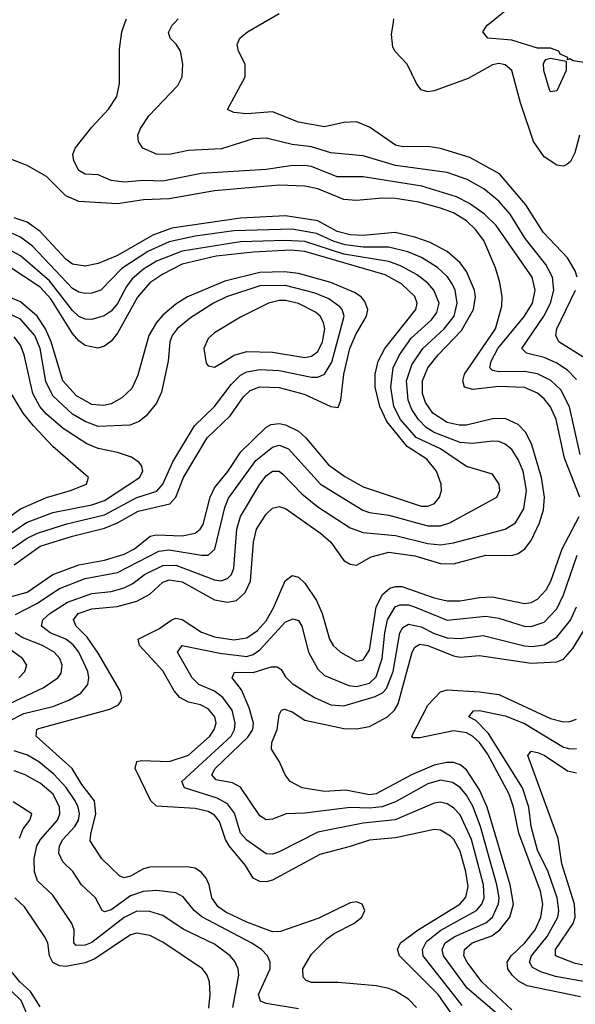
# Model space of a CAD drawing. Header units: inches. Extents: x 990535 to 1117859, y 769386 to 892122.
# Tile 501 of 656: x 1076087 to 1077807, y 816960 to 820007. Entities that reach past the tile are written whole.
import ezdxf

# ---------------------------------------------------------------- set-up
doc = ezdxf.new("R2010")
doc.units = ezdxf.units.IN
doc.header["$MEASUREMENT"] = 0
doc.layers.add('B0871', color=7, linetype='Continuous')
doc.layers.add('B0872', color=7, linetype='Continuous')

msp = doc.modelspace()

# ---------------------------------------------------------------- linework, layer by layer
at = {"layer": 'B0871', "color": 5}
for points, elevation in [([(1077822, 818662), (1077788.9, 818808.9), (1077761.8, 818861.8), (1077731, 818891), (1077690, 818910.8), (1077650, 818918), (1077570, 818917.4), (1077550, 818921.2), (1077541.8, 818930), (1077546.3, 818950), (1077567.3, 818990), (1077650, 819089.7), (1077674.6, 819130), (1077683, 819170), (1077673.5, 819210), (1077561.8, 819370), (1077525.6, 819405.6), (1077478.9, 819438.9), (1077438.6, 819458.6), (1077331.9, 819491.9), (1077150, 819520.7), (1077070, 819520.7), (1076990, 819552.7), (1076970, 819556.2), (1076925.1, 819554.9), (1076850, 819543.7), (1076648.8, 819531.2), (1076530, 819507.4), (1076470, 819509.3), (1076410, 819504.3), (1076370, 819509.9), (1076330, 819527), (1076290, 819529.2), (1076270, 819540.8), (1076254.5, 819570), (1076252, 819590), (1076259.1, 819610), (1076310, 819675), (1076361.4, 819730), (1076388.2, 819770), (1076395.5, 819810), (1076396.4, 819916.4), (1076403.2, 819970), (1076413.7, 820000)], 2860), ([(1077810, 818893.3), (1077782.3, 818922.3), (1077750, 818943.8), (1077710, 818962), (1077655.6, 818975.6), (1077641.6, 818990), (1077709.7, 819090), (1077730.2, 819130), (1077740.4, 819170), (1077736.3, 819210), (1077715.3, 819250), (1077651.3, 819330), (1077605.5, 819405.5), (1077570, 819445.6), (1077523.8, 819483.8), (1077472.4, 819512.4), (1077410, 819534.2), (1077250, 819556.4), (1077150, 819586.4), (1077050, 819595.6), (1076990, 819613.3), (1076930, 819620.6), (1076850, 819640.9), (1076810, 819638.2), (1076712.1, 819607.9), (1076610, 819602.6), (1076550, 819590.5), (1076510, 819591.3), (1076468.4, 819610), (1076454.5, 819630), (1076452.9, 819650), (1076460.7, 819670), (1076486.6, 819710), (1076576.1, 819803.9), (1076589.8, 819830), (1076591.8, 819870), (1076584.5, 819910), (1076571.7, 819931.7), (1076552.6, 819950), (1076548, 819968), (1076558.7, 819990), (1076568, 820000)], 2840), ([(1077812.1, 819210), (1077806.2, 819230), (1077782.4, 819270), (1077707.7, 819350), (1077653.8, 819433.8), (1077572.3, 819530), (1077480.8, 819580.8), (1077390, 819609.1), (1077350, 819615.2), (1077273.3, 819613.3), (1077250, 819618.7), (1077170, 819675.1), (1077130, 819691.3), (1077090, 819689.4), (1077030, 819676), (1076950, 819690.4), (1076870, 819721.7), (1076790, 819715.9), (1076750, 819720.3), (1076729.8, 819729.8), (1076785, 819830), (1076784.8, 819870), (1076764.7, 819910), (1076759.7, 819930), (1076768, 819950), (1076792.2, 819970), (1076843.9, 820000)], 2820), ([(1077819.8, 819650), (1077805.1, 819594.9), (1077791.6, 819568.4), (1077780.7, 819559.3), (1077770, 819553.7), (1077750, 819557.2), (1077710, 819583.2), (1077677.7, 819630), (1077637.1, 819750), (1077610.5, 819850), (1077590, 819868), (1077570, 819871.4), (1077550, 819867.1), (1077475, 819825), (1077370, 819786.6), (1077350, 819783.8), (1077329.8, 819790), (1077315.3, 819810), (1077286.6, 819870), (1077249, 819909), (1077242.2, 819922.2), (1077238.3, 819961.7), (1077243.7, 820000)], 2780), ([(1077835.1, 819875.1), (1077800.4, 819880.4), (1077790, 819886), (1077783.1, 819883.1), (1077784, 819890), (1077760.1, 819900.1), (1077755.6, 819910), (1077730, 819918.7), (1077690, 819919.1), (1077610, 819944.1), (1077536.2, 819950), (1077520.3, 819970), (1077534.4, 819990), (1077546.7, 820000)], 2760), ([(1077820.5, 818530), (1077772.9, 818650), (1077747.6, 818770), (1077729.6, 818809.6), (1077710, 818834.1), (1077690, 818851.2), (1077649.1, 818869.1), (1077570, 818872.1), (1077490, 818862.8), (1077463.9, 818870), (1077458.7, 818890), (1077463.9, 818910), (1077559.7, 819050), (1077579.4, 819120.6), (1077580.8, 819150), (1077573.7, 819193.7), (1077559.4, 819239.4), (1077523.4, 819323.4), (1077498, 819358), (1077470, 819384.6), (1077430, 819409.4), (1077390, 819423.7), (1077322.3, 819442.3), (1077250, 819454.1), (1077210, 819455.3), (1077130, 819447.5), (1077090, 819450.7), (1077010, 819483.4), (1076970, 819492.5), (1076890, 819494.8), (1076690, 819477.2), (1076550, 819452.8), (1076470, 819449.6), (1076390, 819436.9), (1076270, 819444.9), (1076230, 819461.7), (1076170, 819521.6), (1076110, 819555.8), (1076013.2, 819593.2)], 2880), ([(1077315.6, 816950), (1077290, 816975.4), (1077250, 817000.5), (1077230, 817009.3), (1077190, 817017), (1077072.7, 817027.3), (1076990, 817027.5), (1076973.5, 817033.5), (1076964.3, 817044.3), (1076963.7, 817070), (1076990, 817114.8), (1077037.3, 817162.7), (1077060.5, 817179.5), (1077121.1, 817210), (1077146.2, 817230), (1077155.6, 817250), (1077147.3, 817270), (1077130, 817276.8), (1077110, 817274.1), (1077013, 817227), (1076894.7, 817185.3), (1076870, 817184.4), (1076790, 817214.5), (1076725.4, 817245.4), (1076701.7, 817261.7), (1076681.8, 817290), (1076673.5, 817330), (1076664.2, 817350), (1076650, 817367.5), (1076630, 817381.1), (1076605.9, 817385.9), (1076490, 817384.7), (1076470, 817379), (1076430, 817356.8), (1076410, 817351.2), (1076396.7, 817356.7), (1076341.7, 817410), (1076305.6, 817465.6), (1076306.7, 817486.7), (1076322.6, 817550), (1076318.6, 817590), (1076279.8, 817639.8), (1076249.9, 817690), (1076138.2, 817790), (1076139.8, 817810), (1076146.7, 817813.3), (1076366.4, 817873.6), (1076393.1, 817886.9), (1076400.6, 817899.4), (1076403.6, 817910), (1076397.5, 817930), (1076330, 818047.1), (1076295.8, 818095.8), (1076261.6, 818130), (1076253.9, 818150), (1076267.9, 818170), (1076310, 818183.5), (1076388.7, 818191.3), (1076450, 818207.2), (1076490, 818229.8), (1076530, 818266.6), (1076550, 818273.5), (1076590, 818267), (1076690, 818211.6), (1076730, 818204.1), (1076757.7, 818210), (1076785.3, 818234.7), (1076801.2, 818270), (1076810.8, 818390), (1076820.3, 818430), (1076850, 818476.8), (1076870, 818495.9), (1076890, 818500.6), (1076910, 818494), (1077018, 818418), (1077049.6, 818390), (1077090, 818333.7), (1077110, 818322), (1077130, 818319.6), (1077174.9, 818345.1), (1077230, 818359), (1077310, 818348.1), (1077390, 818324.7), (1077430, 818323.7), (1077529.7, 818349.7), (1077610.8, 818349.2), (1077630, 818354.8), (1077650.2, 818369.8), (1077670, 818395.8), (1077696.4, 818450), (1077708.3, 818490), (1077711.8, 818530), (1077701.9, 818590), (1077671.8, 818691.8), (1077653.4, 818730), (1077630, 818754.9), (1077590, 818772.5), (1077550, 818771.7), (1077470, 818752.5), (1077447.5, 818752.5), (1077410, 818760.9), (1077365.6, 818790), (1077342.9, 818822.8), (1077333.8, 818850), (1077333.8, 818890), (1077350.8, 818930), (1077382.7, 818970), (1077454.6, 819045.4), (1077491.5, 819110), (1077497.4, 819150), (1077494.8, 819170), (1077470, 819227.8), (1077450, 819255), (1077410, 819289.6), (1077357.8, 819317.8), (1077310, 819334.5), (1077249, 819349), (1077150, 819339.1), (1077110, 819341.7), (1077070, 819352.1), (1077010, 819384.5), (1076910, 819400.7), (1076770, 819392.8), (1076557.9, 819362.1), (1076499.3, 819340.7), (1076390, 819277.2), (1076330, 819252.4), (1076290, 819244.3), (1076250, 819250.8), (1076230, 819265.8), (1076150, 819352.1), (1076110, 819380.7), (1076070, 819394.5)], 2920), ([(1076010, 817814.7), (1076100, 817860), (1076190, 817882.1), (1076239.1, 817900.9), (1076276.7, 817923.3), (1076298.1, 817950), (1076301.4, 817970), (1076298.1, 817990), (1076270.2, 818050), (1076252.2, 818072.2), (1076230, 818089.6), (1076181.2, 818110), (1076154.4, 818130), (1076158.6, 818150), (1076180.6, 818170), (1076235, 818205), (1076310, 818231.3), (1076370, 818237.7), (1076410.8, 818249.2), (1076437.3, 818262.7), (1076473.5, 818290), (1076530, 818318.5), (1076570, 818319.2), (1076690, 818273.5), (1076710, 818270.9), (1076730, 818277.4), (1076742.3, 818290), (1076750.2, 818310), (1076758.9, 818430), (1076770, 818469.4), (1076830.4, 818570), (1076850, 818595.3), (1076870, 818610.1), (1076890, 818610.1), (1076901.2, 818601.2), (1076960, 818540), (1077010, 818499.5), (1077110, 818434.7), (1077150, 818420.5), (1077250, 818411.2), (1077350, 818386.6), (1077390, 818381.9), (1077430, 818388.2), (1077589.9, 818430.1), (1077621.5, 818450), (1077647, 818493), (1077655.7, 818550), (1077645.2, 818610), (1077630, 818646.3), (1077610, 818676.9), (1077590, 818693.8), (1077570, 818701.6), (1077550, 818703.3), (1077490, 818695.7), (1077450, 818698.6), (1077369.9, 818730), (1077345.3, 818745.3), (1077321.5, 818770), (1077300.8, 818800.8), (1077289.2, 818830), (1077284.8, 818890), (1077300.8, 818939.2), (1077334.8, 818990), (1077401, 819050), (1077431.5, 819090), (1077441.5, 819130), (1077435.3, 819170), (1077426.1, 819190), (1077411.4, 819211.4), (1077380.1, 819240.1), (1077331.1, 819271.1), (1077288.4, 819288.4), (1077230, 819303), (1077150, 819302.8), (1077094.8, 819310), (1077060.5, 819320.5), (1077005.8, 819345.8), (1076930, 819358.8), (1076750, 819353.6), (1076630, 819337), (1076550, 819319.6), (1076483.8, 819290), (1076402.8, 819237.2), (1076337.8, 819170), (1076310, 819161.2), (1076290, 819160.3), (1076270, 819163.8), (1076250, 819175.8), (1076126.2, 819306.2), (1076090, 819334.5), (1076065.2, 819345.2)], 2940), ([(1076074.1, 818165.9), (1076139.6, 818200.4), (1076210, 818246.6), (1076290, 818277.7), (1076390, 818296.6), (1076517.9, 818362.1), (1076550, 818366.6), (1076650, 818349.7), (1076670, 818350.1), (1076691, 818369), (1076722.3, 818497.7), (1076733.7, 818526.3), (1076817.5, 818642.5), (1076870, 818684.3), (1076890, 818690.4), (1076919.5, 818679.5), (1077018.2, 818570), (1077148.8, 818488.8), (1077170, 818481.6), (1077230, 818473.6), (1077350, 818440.9), (1077390, 818440.6), (1077418.5, 818450), (1077563.5, 818530), (1077573, 818550), (1077571.1, 818570), (1077550, 818601.1), (1077470, 818624.5), (1077390, 818678.9), (1077314.5, 818714.5), (1077266.2, 818770), (1077245.4, 818810), (1077236.1, 818870), (1077242.8, 818930), (1077262.2, 818970), (1077298.7, 819021.3), (1077361.6, 819078.4), (1077378.7, 819101.3), (1077385.6, 819130), (1077368.9, 819170), (1077350, 819191.8), (1077317.8, 819217.8), (1077265.6, 819245.6), (1077230, 819258.5), (1077090, 819281.2), (1076970, 819320.5), (1076910, 819324.4), (1076770, 819320.1), (1076590, 819291.3), (1076510, 819260.1), (1076470, 819235.3), (1076435.2, 819204.8), (1076418, 819182), (1076390, 819128.9), (1076370, 819105.3), (1076348.8, 819091.2), (1076310, 819079.5), (1076290, 819080.9), (1076270, 819088.8), (1076250, 819107.2), (1076179.4, 819199.4), (1076090, 819276.6), (1076042, 819302)], 2960), ([(1076027.4, 818212.6), (1076110, 818235.8), (1076189.6, 818290.4), (1076270, 818320.6), (1076350, 818334.9), (1076410, 818353.5), (1076442.8, 818370), (1076491.3, 818408.7), (1076510, 818412.6), (1076590, 818410), (1076630, 818418.1), (1076645.4, 818430), (1076654.6, 818445.4), (1076676.2, 818530), (1076690, 818558.7), (1076731.1, 818608.9), (1076772, 818670), (1076850, 818746.5), (1076865.5, 818754.5), (1076890, 818757.5), (1076910, 818753.6), (1076950, 818733.5), (1076972.7, 818712.7), (1077042.8, 818630), (1077093.2, 818593.2), (1077150, 818561.2), (1077330, 818501.8), (1077350, 818501.5), (1077370.5, 818510), (1077386.6, 818530), (1077392.2, 818550), (1077391.4, 818570), (1077377.6, 818610), (1077346.8, 818646.8), (1077286.7, 818686.7), (1077223.9, 818763.9), (1077201.9, 818810), (1077187.7, 818870), (1077187.1, 818910), (1077196.8, 818950), (1077217.4, 818990), (1077313.4, 819110), (1077317.7, 819130), (1077310.4, 819150.4), (1077268.6, 819190), (1077217.8, 819217.8), (1076970, 819289.8), (1076926.4, 819293.5), (1076810, 819288.2), (1076695.2, 819275.2), (1076589.4, 819250.6), (1076530, 819219.9), (1076490, 819192.7), (1076451.4, 819148.6), (1076390, 819036.9), (1076370, 819012.2), (1076350, 818996.7), (1076329.1, 818990.9), (1076290, 818998.5), (1076270, 819013.3), (1076250, 819036), (1076183.2, 819143.2), (1076150, 819179.4), (1076050, 819245)], 2980), ([(1076070, 818319.9), (1076150, 818377.8), (1076250, 818408.8), (1076350, 818433.4), (1076390, 818450), (1076453.9, 818486.1), (1076551.3, 818508.7), (1076570.5, 818529.5), (1076593.6, 818590), (1076667.3, 818712.7), (1076738.5, 818781.5), (1076779.7, 818840.3), (1076800.6, 818859.4), (1076830, 818870.6), (1076890, 818868.5), (1076967.9, 818847.9), (1077050, 818810.1), (1077072.7, 818807.3), (1077081.1, 818830), (1077090, 818910), (1077109.1, 818990), (1077127.2, 819032.8), (1077160.5, 819090), (1077164.8, 819110), (1077155.6, 819135.6), (1077143.7, 819150), (1077123.2, 819163.2), (1077050, 819193.6), (1076950, 819221.8), (1076907, 819227), (1076830, 819224.5), (1076721.8, 819198.2), (1076606.6, 819150), (1076570, 819127.1), (1076530, 819092.9), (1076510, 819069.9), (1076487.1, 819030), (1076452.8, 818907.2), (1076433.7, 818866.3), (1076403.4, 818836.6), (1076370, 818818.2), (1076346.5, 818813.5), (1076310, 818816.6), (1076262.7, 818842.7), (1076220.2, 818890), (1076184.9, 819010), (1076167, 819050), (1076140.6, 819090), (1076090, 819134.3), (1076030, 819159.1)], 3020), ([(1076050, 818361), (1076110, 818403.1), (1076141.8, 818418.2), (1076232.9, 818447.1), (1076350, 818475.3), (1076450, 818528.7), (1076511.6, 818548.4), (1076530.5, 818569.5), (1076561.1, 818638.9), (1076627.8, 818750), (1076690.3, 818810), (1076741.4, 818878.6), (1076770, 818907), (1076790, 818917.6), (1076830, 818924.5), (1076890, 818921.5), (1076990, 818900.5), (1077010, 818901.3), (1077030.2, 818909.8), (1077053, 818947), (1077091, 819090), (1077085.5, 819110), (1077078.4, 819118.4), (1077043.5, 819143.5), (1077001.4, 819161.4), (1076910, 819184.9), (1076830, 819183.6), (1076727.6, 819150), (1076687.4, 819130), (1076615.9, 819084.1), (1076574.5, 819050), (1076559.4, 819030), (1076551.7, 819010), (1076546.4, 818950), (1076525.8, 818854.2), (1076510, 818820.7), (1076478.3, 818781.7), (1076456.4, 818763.6), (1076427.6, 818752.4), (1076330, 818748.6), (1076290, 818764), (1076250, 818786.9), (1076190, 818843), (1076167.9, 818887.9), (1076150.6, 818990), (1076134.3, 819030), (1076090, 819080.2), (1076050, 819099)], 3040), ([(1077838.4, 818958.4), (1077755.9, 819010), (1077746.6, 819030), (1077749.3, 819050), (1077807.6, 819170)], 2820), ([(1076049.6, 818410.4), (1076108.5, 818451.5), (1076190, 818481.7), (1076310, 818506), (1076350, 818519.6), (1076457.8, 818590), (1076468.5, 818610), (1076465.1, 818625.1), (1076457, 818637), (1076433.3, 818653.3), (1076390, 818668.1), (1076330, 818679.9), (1076294.9, 818694.9), (1076222, 818742), (1076170, 818786.2), (1076149, 818810), (1076128, 818850), (1076101.3, 818970), (1076090, 818999.5), (1076070, 819026)], 3060), ([(1076017.7, 818442.3), (1076090, 818493.6), (1076170, 818528.6), (1076244, 818550), (1076294, 818570), (1076299.7, 818590), (1076190, 818686.5), (1076129.8, 818749.8), (1076098.1, 818790), (1076050, 818868.3)], 3080), ([(1077430, 816922.3), (1077382.5, 816990), (1077262.2, 817110), (1077256.8, 817130), (1077266.1, 817150), (1077320.9, 817190), (1077449.5, 817270), (1077468.3, 817291.7), (1077475.1, 817324.9), (1077467.9, 817370), (1077450, 817434.1), (1077431, 817470), (1077420.3, 817480.3), (1077390, 817498.6), (1077370, 817500.9), (1077250, 817475.7), (1077170, 817468.4), (1077110, 817447.9), (1077016.1, 817423.9), (1076870, 817344), (1076850, 817338.8), (1076830, 817340.4), (1076810, 817350.5), (1076786, 817390), (1076735.9, 817450), (1076724.3, 817470), (1076705.5, 817525.5), (1076690, 817545.7), (1076670, 817556.3), (1076630, 817565.9), (1076510, 817573.6), (1076492.7, 817590), (1076444.2, 817690), (1076450, 817711.8), (1076465.1, 817714.9), (1076550, 817711.2), (1076610, 817731.1), (1076675.5, 817790), (1076689.2, 817810), (1076694.7, 817830), (1076691.3, 817850), (1076670, 817874.7), (1076646.4, 817886.4), (1076610, 817895.6), (1076582.5, 817910), (1076565.6, 817930), (1076530, 817992.1), (1076458.2, 818070), (1076453.6, 818090), (1076517.9, 818122.1), (1076558.2, 818150), (1076570, 818154.8), (1076590, 818150.7), (1076650, 818111.3), (1076690, 818096.9), (1076750, 818088.5), (1076790, 818094.6), (1076823.6, 818116.4), (1076850, 818146.3), (1076873.1, 818186.9), (1076909.2, 818270.8), (1076930, 818287.1), (1076950, 818282.4), (1076970, 818263), (1077005.8, 818210), (1077023.1, 818170), (1077045.9, 818090), (1077057.5, 818070), (1077080.2, 818050), (1077130, 818022), (1077150, 818026.2), (1077170, 818055.6), (1077190.5, 818190), (1077210, 818228.3), (1077232.6, 818247.4), (1077250, 818253), (1077270, 818252.9), (1077370, 818217.9), (1077410, 818208.6), (1077450, 818208.6), (1077510, 818219.5), (1077550, 818221.3), (1077650, 818200.9), (1077670, 818203.3), (1077690, 818213.5), (1077716.9, 818243.1), (1077731, 818270), (1077766.5, 818370), (1077818.4, 818470)], 2880), ([(1077456.5, 816956.5), (1077335.7, 817110), (1077333.4, 817130), (1077345.9, 817154.1), (1077390.9, 817189), (1077500.5, 817250), (1077517.5, 817270), (1077524.3, 817290), (1077522.3, 817330), (1077485.3, 817470), (1077450, 817546.7), (1077430, 817568.1), (1077410, 817580.5), (1077390, 817585.1), (1077370, 817582.8), (1077249, 817531), (1077150, 817520.6), (1077010, 817492.4), (1076890, 817431.7), (1076870, 817424.9), (1076850, 817426.1), (1076790, 817467.8), (1076770.7, 817490), (1076751.5, 817551.5), (1076730, 817580.4), (1076698.3, 817598.3), (1076597.1, 817630), (1076589.3, 817649.3), (1076741.4, 817790), (1076751.6, 817810), (1076754.1, 817830), (1076744.5, 817870), (1076715.8, 817910), (1076690, 817929.3), (1076641.6, 817950), (1076620.4, 817970), (1076575.2, 818050), (1076589.6, 818070), (1076706.4, 818046.4), (1076790, 818036), (1076810, 818042.5), (1076830, 818056.7), (1076910, 818143.4), (1076933.3, 818153.4), (1076950, 818147.6), (1076960.6, 818130), (1076981, 818050), (1077010, 817997.1), (1077030, 817977.6), (1077106.2, 817946.2), (1077130, 817943.1), (1077170, 817953.7), (1077190, 817973.5), (1077209.3, 818030.7), (1077217, 818110), (1077225.5, 818150), (1077248.8, 818190), (1077263.4, 818196.6), (1077290, 818196.3), (1077309.3, 818190), (1077410, 818148.9), (1077530, 818161.7), (1077570, 818154.9), (1077648.9, 818130), (1077670, 818129.1), (1077710, 818142.8), (1077750, 818184), (1077770, 818227.2), (1077812.5, 818350)], 2860), ([(1077578.8, 816918.8), (1077472, 817010), (1077398.6, 817110), (1077394.9, 817130), (1077404.1, 817150), (1077433.8, 817170), (1077530, 817212.4), (1077550.5, 817230), (1077569.1, 817270.9), (1077570.8, 817290), (1077564.1, 817330), (1077513.8, 817510), (1077490, 817573.2), (1077470, 817607.4), (1077450, 817630.7), (1077426.3, 817646.2), (1077390, 817653.3), (1077350, 817641.9), (1077250, 817586.8), (1077209.3, 817570.7), (1077170, 817566.7), (1077110, 817568.9), (1076970, 817551.4), (1076912, 817550), (1076870, 817533.5), (1076850, 817531), (1076830, 817543.5), (1076770, 817632), (1076745.6, 817645.6), (1076695.2, 817655.2), (1076682.1, 817670), (1076692, 817690), (1076793.6, 817786.4), (1076808.2, 817810), (1076810.8, 817830), (1076797.7, 817877.7), (1076773.1, 817933.1), (1076744.7, 817970), (1076751.8, 817988.2), (1076810, 817986.7), (1076864.9, 818004.9), (1076884.4, 818004.4), (1076896.3, 817996.3), (1076910, 817973.1), (1076930, 817952.7), (1076999.7, 817910), (1077050, 817886.5), (1077090, 817883.6), (1077187.7, 817912.3), (1077210, 817923.5), (1077222.9, 817937.1), (1077242.9, 817990), (1077263.3, 818110), (1077273.4, 818126.6), (1077290, 818136.3), (1077330, 818128.1), (1077370, 818107.3), (1077410, 818093.8), (1077450, 818091.8), (1077521.7, 818101.7), (1077650, 818069), (1077673, 818067), (1077710, 818072.1), (1077750, 818095.9), (1077791.6, 818148.4), (1077810.2, 818190)], 2840), ([(1077610, 816943), (1077517.8, 817030), (1077471.6, 817090), (1077462.1, 817110), (1077463.9, 817130), (1077487.8, 817150), (1077548, 817172), (1077573.6, 817190), (1077603.9, 817230), (1077615, 817270), (1077604.7, 817330), (1077533.6, 817570), (1077510, 817623.4), (1077470, 817685.6), (1077450, 817701.2), (1077430, 817707.9), (1077408.1, 817708.1), (1077370, 817699.8), (1077299.4, 817670), (1077190, 817611), (1077170, 817608.4), (1077096.9, 817623.1), (1077030, 817618.6), (1076961.6, 817630), (1076924.7, 817650), (1076908.8, 817670), (1076891.7, 817710), (1076866, 817750), (1076867.9, 817770), (1076883.6, 817810), (1076890, 817856.3), (1076897.4, 817870), (1076906.4, 817873.6), (1076930, 817864.8), (1076970, 817839), (1077090, 817813.2), (1077130, 817812.9), (1077170, 817819.5), (1077225.5, 817850), (1077246.9, 817870), (1077259, 817890), (1077302.2, 818050), (1077310, 818065.3), (1077325.9, 818074.1), (1077350, 818070.8), (1077430, 818038), (1077450, 818034.2), (1077510, 818039.1), (1077670, 818016.3), (1077750, 818019.9), (1077770, 818028.1), (1077799.2, 818060.8), (1077841.2, 818130)], 2820), ([(1075950, 817841.8), (1076160.1, 817939.9), (1076205.2, 817970), (1076215, 817985), (1076218.8, 818010), (1076211.6, 818030), (1076193.8, 818050), (1076158, 818070), (1076095.1, 818095.1), (1076072.9, 818110)], 2960), ([(1076084.2, 817970), (1076103.2, 817990), (1076108.6, 818010), (1076095.2, 818030), (1076046.3, 818066.3)], 2980), ([(1077822.9, 816982.9), (1077657.5, 817017.5), (1077631.3, 817031.3), (1077611, 817050), (1077597.5, 817070), (1077596, 817090), (1077608.1, 817110), (1077650.2, 817150), (1077682.8, 817190), (1077700.3, 817230), (1077706, 817270), (1077699.4, 817310), (1077632, 817490), (1077615.4, 817570), (1077602.2, 817610), (1077534.7, 817734.7), (1077510.4, 817770), (1077489.1, 817790), (1077470, 817800.1), (1077430, 817806.2), (1077325.1, 817785.1), (1077304.6, 817784.6), (1077300.9, 817790), (1077350, 817886.3), (1077390, 817927.1), (1077410, 817932.9), (1077510, 817927.5), (1077570, 817919.1), (1077730, 817845), (1077770, 817834.4), (1077790, 817835), (1077810, 817842)], 2780), ([(1077850, 817027.9), (1077745.8, 817045.8), (1077700, 817060), (1077674.1, 817074.1), (1077665, 817090), (1077671.6, 817110), (1077719.8, 817170), (1077752.3, 817230), (1077755.5, 817250), (1077751.1, 817290), (1077722.3, 817370), (1077690, 817437), (1077670.6, 817510), (1077663.2, 817570), (1077643.6, 817630), (1077537.7, 817797.7), (1077498.6, 817838.6), (1077477.6, 817850), (1077491.6, 817868.4), (1077510, 817869.4), (1077590, 817852.8), (1077650, 817828.6), (1077770, 817756), (1077790, 817750.5), (1077810, 817751.4)], 2760), ([(1076950, 816945.5), (1076850, 816962.5), (1076832.5, 816970), (1076826.2, 816990), (1076862, 817070), (1076862.8, 817090), (1076853.9, 817110), (1076835, 817130), (1076803.4, 817150), (1076650.4, 817230.4), (1076626.7, 817250), (1076593.1, 817293.1), (1076570, 817304.5), (1076510, 817312), (1076468.7, 817308.7), (1076430, 817295.6), (1076370, 817252.9), (1076350, 817246.6), (1076342.3, 817250), (1076321.9, 817290), (1076278.5, 817330), (1076251.2, 817371.2), (1076220.5, 817400.5), (1076208, 817428), (1076210.3, 817450), (1076220.1, 817470), (1076257.9, 817510), (1076268.8, 817530), (1076272, 817550), (1076268.5, 817570), (1076258.4, 817590), (1076230.9, 817630.9), (1076192.5, 817672.6), (1076145.8, 817710), (1076111.1, 817731.1), (1076070, 817744.7)], 2940), ([(1077956.3, 817056.3), (1077806.3, 817086.3), (1077745.9, 817110), (1077745.9, 817130), (1077800.2, 817210), (1077805.9, 817230), (1077804.4, 817270), (1077765.5, 817394.5), (1077753.6, 817473.6), (1077659.4, 817730), (1077670, 817743.9), (1077690, 817739.4), (1077710, 817730.7), (1077782.3, 817682.3), (1077810, 817676.6)], 2740), ([(1076746.5, 816950), (1076765.6, 817050), (1076762.9, 817070), (1076752.8, 817092.8), (1076739, 817110), (1076690, 817145.7), (1076592.7, 817192.7), (1076530, 817234.8), (1076490, 817247.1), (1076450, 817248.3), (1076410, 817228.8), (1076310, 817151.2), (1076290, 817142.7), (1076262.2, 817142.2), (1076254.4, 817150), (1076255.3, 817190), (1076248.7, 817210), (1076190, 817297.7), (1076142.4, 817342.4), (1076132.8, 817370), (1076131.7, 817410), (1076139.6, 817450), (1076151, 817470), (1076203.7, 817530), (1076211.2, 817550), (1076210.2, 817570), (1076190.2, 817610), (1076150, 817644.4), (1076103.9, 817670), (1076070, 817682.7)], 2960), ([(1076086.3, 817473.7), (1076097.3, 817502.7), (1076118.9, 817530), (1076124.2, 817550), (1076066.5, 817586.5)], 2980), ([(1076672.4, 816947.6), (1076676.6, 816990), (1076674.5, 817030), (1076667.5, 817050), (1076653.3, 817070), (1076530, 817152.4), (1076490, 817172.7), (1076450, 817179.9), (1076430, 817174.7), (1076319.7, 817100.3), (1076290, 817087.9), (1076230, 817076.7), (1076210, 817079.1), (1076190, 817089.9), (1076179.4, 817110), (1076173.6, 817150), (1076163.4, 817170), (1076101.4, 817261.5), (1076072.3, 817290)], 2980), ([(1076150, 816951.9), (1076120, 817000), (1076087.6, 817030), (1076038.3, 817090)], 3020), ([(1076122, 816902), (1076091.3, 816971.3), (1076030, 817031.9)], 3040)]:
    msp.add_lwpolyline(points, dxfattribs=dict(at, elevation=elevation))
for points, elevation in [([(1077730, 819783.7), (1077727.4, 819790), (1077709.8, 819850.2), (1077708.7, 819871.3), (1077715.5, 819884.5), (1077730, 819888), (1077778.8, 819878.8), (1077779, 819850), (1077750, 819787.6)], 2760), ([(1076910, 819138.5), (1076890, 819138.5), (1076856.9, 819130), (1076770, 819086.2), (1076690, 819037.7), (1076670, 819020.4), (1076656.6, 818990), (1076664.4, 818944.4), (1076670, 818935.8), (1076690, 818932.3), (1076710, 818942.8), (1076751.3, 818968.7), (1076790, 818980.4), (1076870, 818978.1), (1076970, 818962.3), (1076990, 818965.5), (1077010, 818980.3), (1077024.7, 819010), (1077031, 819050), (1077027.7, 819070), (1077016.6, 819090), (1077002.6, 819102.6), (1076950, 819128.9)], 3060)]:
    msp.add_lwpolyline(points, close=True, dxfattribs=dict(at, elevation=elevation))
at = {"layer": 'B0872', "color": 5}
for points, elevation in [([(1077546.7, 820000), (1077608.1, 820050), (1077630, 820060.6), (1077670, 820069.1), (1077750, 820066.7), (1077790, 820071.7), (1077829.8, 820090)], 2760), ([(1076843.9, 820000), (1076890, 820026.8)], 2820), ([(1076413.7, 820000), (1076417.3, 820010)], 2860), ([(1076568, 820000), (1076577.2, 820010)], 2840), ([(1077243.7, 820000), (1077245.1, 820010)], 2780)]:
    msp.add_lwpolyline(points, dxfattribs=dict(at, elevation=elevation))

doc.saveas('drawing.dxf')
